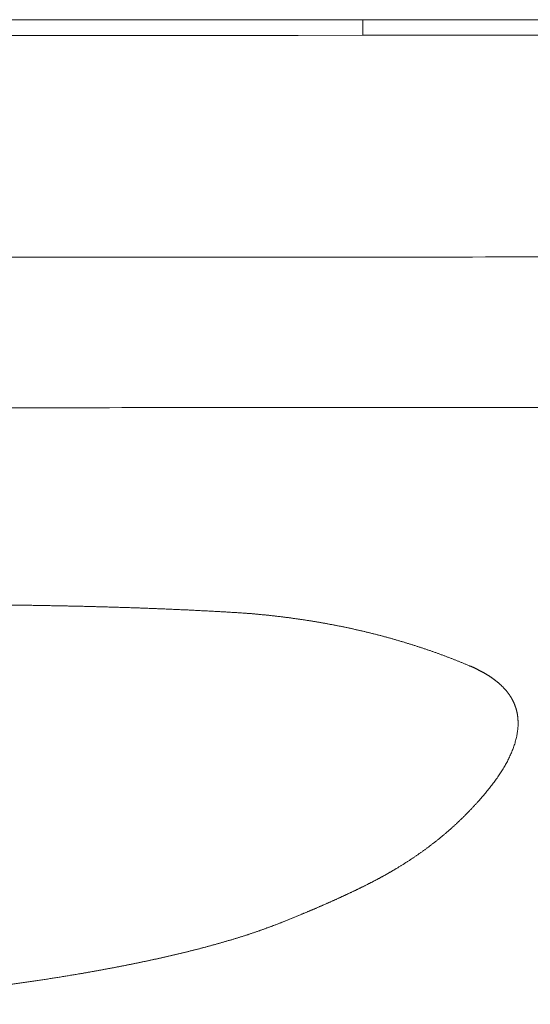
# Model space of a CAD drawing. Header units: millimetres. Extents: x 0 to 594, y 0 to 420.
# Tile 999 of 1056: x 298.88 to 300.05, y 268.2 to 270.46. Entities that reach past the tile are written whole.
import ezdxf

# ---------------------------------------------------------------- set-up
doc = ezdxf.new("R2010")
doc.units = ezdxf.units.MM
doc.layers.add('1', color=7, linetype='Continuous', true_color=0xffffff)

msp = doc.modelspace()

# ---------------------------------------------------------------- linework, layer by layer
at = {"layer": '1', "color": 155, "linetype": 'Continuous', "lineweight": 18}
msp.add_open_spline([(261.8274, 270.4444), (264.9804, 270.4457), (270.498, 270.4481), (279.9567, 270.452), (289.4154, 270.4558), (296.5095, 270.4587), (299.6624, 270.46)], degree=3, knots=[0, 0, 0, 0, 0.25, 0.4375, 0.75, 1, 1, 1, 1], dxfattribs=at)
for points in [[(299.6624, 270.46), (299.7997, 270.4601), (299.937, 270.4602), (300.0744, 270.4602)], [(261.8275, 270.4086), (274.4391, 270.414), (287.0508, 270.4191), (299.6624, 270.4244)], [(299.6624, 270.4244), (299.7998, 270.4245), (299.9371, 270.4245), (300.0744, 270.4246)]]:
    msp.add_open_spline(points, degree=3, dxfattribs=at)
at = {"layer": '1', "color": 155, "linetype": 'Continuous', "lineweight": 13}
msp.add_open_spline([(299.6624, 270.46), (299.6624, 270.4244)], degree=1, dxfattribs=at)
for points, knots in [([(297.8648, 269.9155), (298.0255, 269.9156), (298.3469, 269.9157), (298.829, 269.916), (299.3111, 269.9162), (299.7933, 269.9164), (300.2754, 269.9167), (300.5968, 269.9168), (300.7575, 269.9169)], [0, 0, 0, 0, 0.166666, 0.333332, 0.499999, 0.666666, 0.833333, 1, 1, 1, 1]), ([(300.475, 269.5719), (300.1719, 269.5718), (299.5656, 269.5715), (298.6562, 269.5711), (298.05, 269.5708), (297.7469, 269.5707)], [0, 0, 0, 0, 0.333334, 0.666668, 1, 1, 1, 1]), ([(298.6584, 269.1201), (298.6622, 269.1201), (298.6696, 269.1201), (298.6808, 269.1201), (298.692, 269.1201), (298.7032, 269.1201), (298.7144, 269.1201), (298.7256, 269.12), (298.7368, 269.12), (298.748, 269.1199), (298.7592, 269.1199), (298.7704, 269.1198), (298.7815, 269.1197), (298.7927, 269.1197), (298.8039, 269.1196), (298.8151, 269.1195), (298.8263, 269.1194), (298.8375, 269.1193), (298.8487, 269.1191), (298.8599, 269.119), (298.8711, 269.1189), (298.8823, 269.1187), (298.8935, 269.1186), (298.9046, 269.1184), (298.9158, 269.1182), (298.927, 269.118), (298.9382, 269.1178), (298.9494, 269.1176), (298.9606, 269.1174), (298.9718, 269.1172), (298.983, 269.117), (298.9941, 269.1167), (299.0053, 269.1165), (299.0165, 269.1162), (299.0277, 269.116), (299.0389, 269.1157), (299.0501, 269.1154), (299.0612, 269.1151), (299.0724, 269.1148), (299.0836, 269.1145), (299.0948, 269.1141), (299.106, 269.1138), (299.1171, 269.1134), (299.1283, 269.1131), (299.1395, 269.1127), (299.1507, 269.1123), (299.1618, 269.1119), (299.173, 269.1115), (299.1842, 269.1111), (299.1953, 269.1106), (299.2065, 269.1102), (299.2177, 269.1097), (299.2288, 269.1092), (299.24, 269.1087), (299.2511, 269.1082), (299.2623, 269.1077), (299.2734, 269.1072), (299.2846, 269.1066), (299.2957, 269.106), (299.3069, 269.1055), (299.318, 269.1049), (299.3292, 269.1043), (299.3403, 269.1036), (299.3514, 269.103), (299.3626, 269.1023), (299.3737, 269.1016), (299.3848, 269.1009), (299.3922, 269.1005), (299.3959, 269.1002)], [0, 0, 0, 0, 0.015151, 0.030302, 0.045454, 0.060605, 0.075756, 0.090908, 0.106059, 0.12121, 0.136362, 0.151513, 0.166665, 0.181816, 0.196967, 0.212119, 0.22727, 0.242421, 0.257573, 0.272724, 0.287875, 0.303027, 0.318178, 0.333329, 0.348481, 0.363632, 0.378784, 0.393935, 0.409087, 0.424238, 0.43939, 0.454542, 0.469694, 0.484846, 0.499999, 0.515151, 0.530304, 0.545456, 0.560609, 0.575762, 0.590915, 0.606068, 0.62122, 0.636373, 0.651525, 0.666678, 0.68183, 0.696982, 0.712134, 0.727286, 0.742437, 0.757588, 0.77274, 0.787891, 0.803041, 0.818192, 0.833343, 0.848493, 0.863644, 0.878794, 0.893944, 0.909095, 0.924245, 0.939396, 0.954546, 0.969697, 0.984848, 1, 1, 1, 1]), ([(299.3959, 269.1002), (299.3972, 269.1001), (299.3997, 269.0999), (299.4035, 269.0996), (299.4073, 269.0993), (299.4111, 269.099), (299.4149, 269.0986), (299.4187, 269.0983), (299.4225, 269.0979), (299.4263, 269.0976), (299.4301, 269.0972), (299.4338, 269.0968), (299.4376, 269.0965), (299.4414, 269.0961), (299.4452, 269.0957), (299.4489, 269.0953), (299.4527, 269.0949), (299.4565, 269.0944), (299.4602, 269.094), (299.464, 269.0936), (299.4678, 269.0931), (299.4715, 269.0927), (299.4753, 269.0922), (299.479, 269.0918), (299.4828, 269.0913), (299.4865, 269.0908), (299.4902, 269.0904), (299.494, 269.0899), (299.4977, 269.0894), (299.5014, 269.0889), (299.5052, 269.0883), (299.5089, 269.0878), (299.5126, 269.0873), (299.5163, 269.0868), (299.5201, 269.0862), (299.5238, 269.0857), (299.5275, 269.0851), (299.5312, 269.0845), (299.5349, 269.084), (299.5386, 269.0834), (299.5423, 269.0828), (299.546, 269.0822), (299.5497, 269.0816), (299.5533, 269.081), (299.557, 269.0804), (299.5607, 269.0798), (299.5644, 269.0791), (299.568, 269.0785), (299.5717, 269.0778), (299.5753, 269.0772), (299.579, 269.0765), (299.5826, 269.0759), (299.5863, 269.0752), (299.5899, 269.0745), (299.5936, 269.0738), (299.5972, 269.0731), (299.6008, 269.0724), (299.6044, 269.0717), (299.6081, 269.071), (299.6117, 269.0703), (299.6153, 269.0695), (299.6189, 269.0688), (299.6225, 269.068), (299.6261, 269.0673), (299.6297, 269.0665), (299.6333, 269.0658), (299.6368, 269.065), (299.6404, 269.0642), (299.644, 269.0634), (299.6475, 269.0626), (299.6511, 269.0618), (299.6547, 269.061), (299.6582, 269.0602), (299.6617, 269.0593), (299.6653, 269.0585), (299.6688, 269.0577), (299.6723, 269.0568), (299.6759, 269.056), (299.6794, 269.0551), (299.6829, 269.0542), (299.6864, 269.0534), (299.6899, 269.0525), (299.6934, 269.0516), (299.6968, 269.0507), (299.7003, 269.0498), (299.7038, 269.0489), (299.7073, 269.048), (299.7107, 269.047), (299.7142, 269.0461), (299.7176, 269.0452), (299.7211, 269.0442), (299.7245, 269.0433), (299.7279, 269.0423), (299.7314, 269.0413), (299.7348, 269.0404), (299.7382, 269.0394), (299.7416, 269.0384), (299.745, 269.0374), (299.7484, 269.0364), (299.7518, 269.0354), (299.7552, 269.0344), (299.7586, 269.0334), (299.7619, 269.0323), (299.7653, 269.0313), (299.7686, 269.0303), (299.772, 269.0292), (299.7753, 269.0282), (299.7787, 269.0271), (299.782, 269.0261), (299.7853, 269.025), (299.7886, 269.0239), (299.792, 269.0228), (299.7953, 269.0217), (299.7986, 269.0207), (299.8018, 269.0196), (299.8051, 269.0185), (299.8084, 269.0173), (299.8117, 269.0162), (299.8149, 269.0151), (299.8182, 269.014), (299.8214, 269.0128), (299.8247, 269.0117), (299.8279, 269.0105), (299.8312, 269.0094), (299.8344, 269.0082), (299.8376, 269.0071), (299.8408, 269.0059), (299.844, 269.0047), (299.8472, 269.0035), (299.8504, 269.0024), (299.8536, 269.0012), (299.8567, 269), (299.8599, 268.9988), (299.8631, 268.9976), (299.8662, 268.9963), (299.8693, 268.9951), (299.8725, 268.9939), (299.8756, 268.9927), (299.8787, 268.9914), (299.8818, 268.9902), (299.8849, 268.9889), (299.888, 268.9877), (299.8911, 268.9864), (299.8942, 268.9852), (299.8973, 268.9839), (299.9004, 268.9826), (299.9034, 268.9814), (299.9055, 268.9805), (299.9065, 268.9801)], [0, 0, 0, 0, 0.006849, 0.013698, 0.020547, 0.027397, 0.034246, 0.041096, 0.047946, 0.054796, 0.061646, 0.068496, 0.075347, 0.082197, 0.089047, 0.095898, 0.102749, 0.109599, 0.11645, 0.123301, 0.130151, 0.137002, 0.143853, 0.150704, 0.157554, 0.164405, 0.171256, 0.178107, 0.184957, 0.191808, 0.198659, 0.205509, 0.21236, 0.21921, 0.226061, 0.232911, 0.239761, 0.246611, 0.253461, 0.260312, 0.267161, 0.274011, 0.280861, 0.287711, 0.29456, 0.30141, 0.308259, 0.315108, 0.321958, 0.328807, 0.335656, 0.342504, 0.349353, 0.356202, 0.36305, 0.369898, 0.376747, 0.383595, 0.390443, 0.397291, 0.404138, 0.410986, 0.417834, 0.424681, 0.431529, 0.438376, 0.445223, 0.45207, 0.458917, 0.465764, 0.472611, 0.479458, 0.486304, 0.493151, 0.499998, 0.506844, 0.513691, 0.520537, 0.527384, 0.53423, 0.541077, 0.547923, 0.55477, 0.561616, 0.568463, 0.57531, 0.582157, 0.589004, 0.595851, 0.602698, 0.609545, 0.616392, 0.62324, 0.630087, 0.636935, 0.643783, 0.650631, 0.657479, 0.664327, 0.671176, 0.678024, 0.684873, 0.691722, 0.698571, 0.70542, 0.712269, 0.719119, 0.725968, 0.732818, 0.739668, 0.746518, 0.753368, 0.760218, 0.767069, 0.773919, 0.78077, 0.787621, 0.794471, 0.801322, 0.808173, 0.815025, 0.821876, 0.828727, 0.835578, 0.84243, 0.849281, 0.856133, 0.862984, 0.869836, 0.876687, 0.883539, 0.89039, 0.897241, 0.904093, 0.910944, 0.917795, 0.924647, 0.931498, 0.938349, 0.9452, 0.95205, 0.958901, 0.965751, 0.972601, 0.979451, 0.986301, 0.993151, 1, 1, 1, 1]), ([(299.9065, 268.9801), (299.907, 268.9798), (299.908, 268.9794), (299.9096, 268.9787), (299.9112, 268.978), (299.9127, 268.9774), (299.9143, 268.9767), (299.9158, 268.976), (299.9173, 268.9753), (299.9189, 268.9745), (299.9204, 268.9738), (299.9219, 268.9731), (299.9234, 268.9724), (299.9249, 268.9716), (299.9264, 268.9709), (299.9279, 268.9701), (299.9294, 268.9694), (299.9309, 268.9686), (299.9323, 268.9678), (299.9338, 268.9671), (299.9352, 268.9663), (299.9367, 268.9655), (299.9381, 268.9647), (299.9395, 268.9639), (299.9409, 268.9631), (299.9423, 268.9623), (299.9437, 268.9615), (299.9451, 268.9607), (299.9465, 268.9598), (299.9478, 268.959), (299.9492, 268.9582), (299.9505, 268.9573), (299.9518, 268.9565), (299.9532, 268.9556), (299.9545, 268.9548), (299.9558, 268.9539), (299.957, 268.953), (299.9583, 268.9521), (299.9596, 268.9513), (299.9608, 268.9504), (299.962, 268.9495), (299.9633, 268.9486), (299.9645, 268.9477), (299.9656, 268.9468), (299.9668, 268.9459), (299.968, 268.945), (299.9691, 268.9441), (299.9703, 268.9432), (299.9714, 268.9422), (299.9725, 268.9413), (299.9736, 268.9404), (299.9747, 268.9394), (299.9757, 268.9385), (299.9768, 268.9376), (299.9778, 268.9366), (299.9789, 268.9357), (299.9799, 268.9347), (299.9809, 268.9337), (299.9818, 268.9328), (299.9828, 268.9318), (299.9838, 268.9308), (299.9847, 268.9299), (299.9856, 268.9289), (299.9865, 268.9279), (299.9874, 268.9269), (299.9883, 268.9259), (299.9892, 268.925), (299.99, 268.924), (299.9909, 268.923), (299.9917, 268.922), (299.9925, 268.921), (299.9933, 268.92), (299.9941, 268.919), (299.9949, 268.9179), (299.9957, 268.9169), (299.9964, 268.9159), (299.9971, 268.9149), (299.9979, 268.9139), (299.9986, 268.9129), (299.9993, 268.9118), (299.9999, 268.9108), (300.0006, 268.9098), (300.0013, 268.9087), (300.0019, 268.9077), (300.0025, 268.9067), (300.0031, 268.9056), (300.0037, 268.9046), (300.0043, 268.9036), (300.0049, 268.9025), (300.0054, 268.9015), (300.006, 268.9004), (300.0065, 268.8994), (300.007, 268.8983), (300.0075, 268.8973), (300.008, 268.8962), (300.0085, 268.8952), (300.009, 268.8941), (300.0094, 268.893), (300.0099, 268.892), (300.0103, 268.8909), (300.0107, 268.8899), (300.0111, 268.8888), (300.0115, 268.8877), (300.0119, 268.8867), (300.0123, 268.8856), (300.0126, 268.8845), (300.013, 268.8835), (300.0133, 268.8824), (300.0136, 268.8813), (300.0139, 268.8802), (300.0142, 268.8792), (300.0145, 268.8781), (300.0148, 268.877), (300.0151, 268.8759), (300.0153, 268.8749), (300.0155, 268.8738), (300.0158, 268.8727), (300.016, 268.8716), (300.0162, 268.8706), (300.0164, 268.8695), (300.0166, 268.8684), (300.0168, 268.8673), (300.0169, 268.8662), (300.0171, 268.8652), (300.0172, 268.8641), (300.0174, 268.863), (300.0175, 268.8619), (300.0176, 268.8608), (300.0177, 268.8598), (300.0178, 268.8587), (300.0179, 268.8576), (300.018, 268.8565), (300.018, 268.8554), (300.0182, 268.853), (300.0183, 268.8492), (300.0182, 268.844), (300.0179, 268.8388), (300.0175, 268.8337), (300.0169, 268.8285), (300.016, 268.8234), (300.0151, 268.8183), (300.0139, 268.8132), (300.0126, 268.8081), (300.0112, 268.8031), (300.0096, 268.798), (300.0079, 268.793), (300.006, 268.788), (300.004, 268.7831), (300.0019, 268.7781), (299.9997, 268.7732), (299.9973, 268.7683), (299.9949, 268.7634), (299.9923, 268.7585), (299.9896, 268.7537), (299.9869, 268.7489), (299.984, 268.7441), (299.981, 268.7393), (299.978, 268.7345), (299.9748, 268.7298), (299.9716, 268.7251), (299.9683, 268.7204), (299.9649, 268.7157), (299.9615, 268.711), (299.9579, 268.7063), (299.9544, 268.7017), (299.9507, 268.6971), (299.947, 268.6925), (299.9432, 268.6879), (299.9394, 268.6834), (299.9355, 268.6788), (299.9316, 268.6743), (299.9276, 268.6698), (299.9235, 268.6654), (299.9195, 268.6609), (299.9153, 268.6565), (299.9112, 268.652), (299.9069, 268.6476), (299.9027, 268.6433), (299.8984, 268.6389), (299.8955, 268.636), (299.8941, 268.6346)], [0, 0, 0, 0, 0.002785, 0.005576, 0.008372, 0.011173, 0.013979, 0.01679, 0.019606, 0.022426, 0.02525, 0.028078, 0.03091, 0.033746, 0.036585, 0.039427, 0.042272, 0.04512, 0.04797, 0.050823, 0.053678, 0.056535, 0.059394, 0.062255, 0.065117, 0.067981, 0.070846, 0.073711, 0.076578, 0.079445, 0.082313, 0.085181, 0.088049, 0.090917, 0.093785, 0.096653, 0.09952, 0.102386, 0.105252, 0.108117, 0.110981, 0.113844, 0.116706, 0.119566, 0.122425, 0.125282, 0.128138, 0.130992, 0.133844, 0.136695, 0.139544, 0.142392, 0.145239, 0.148085, 0.150929, 0.153772, 0.156614, 0.159456, 0.162296, 0.165135, 0.167974, 0.170812, 0.173649, 0.176485, 0.17932, 0.182155, 0.18499, 0.187824, 0.190657, 0.19349, 0.196322, 0.199154, 0.201986, 0.204817, 0.207648, 0.210479, 0.213309, 0.216139, 0.218968, 0.221798, 0.224627, 0.227456, 0.230285, 0.233113, 0.235942, 0.23877, 0.241598, 0.244425, 0.247253, 0.25008, 0.252907, 0.255734, 0.258561, 0.261388, 0.264215, 0.267043, 0.26987, 0.272697, 0.275525, 0.278353, 0.281182, 0.28401, 0.286839, 0.289669, 0.292499, 0.29533, 0.298161, 0.300992, 0.303824, 0.306657, 0.30949, 0.312324, 0.315158, 0.317993, 0.320829, 0.323665, 0.326501, 0.329339, 0.332176, 0.335015, 0.337854, 0.340693, 0.343533, 0.346374, 0.349215, 0.352056, 0.354898, 0.35774, 0.360583, 0.363426, 0.366269, 0.369113, 0.371957, 0.374801, 0.388404, 0.402012, 0.415625, 0.429241, 0.44286, 0.45648, 0.470099, 0.483713, 0.497319, 0.510915, 0.5245, 0.538077, 0.551649, 0.565218, 0.578784, 0.59235, 0.605918, 0.619487, 0.633059, 0.646635, 0.660215, 0.673799, 0.687389, 0.700983, 0.714581, 0.728184, 0.74179, 0.755399, 0.769012, 0.782625, 0.796241, 0.809856, 0.823472, 0.837086, 0.850698, 0.864308, 0.877913, 0.891514, 0.905108, 0.918695, 0.932274, 0.945844, 0.959402, 0.972949, 0.986482, 1, 1, 1, 1]), ([(299.8941, 268.6346), (299.8934, 268.6339), (299.8921, 268.6326), (299.8901, 268.6307), (299.8881, 268.6287), (299.8862, 268.6268), (299.8841, 268.6249), (299.8821, 268.623), (299.8801, 268.621), (299.8781, 268.6191), (299.876, 268.6172), (299.8739, 268.6153), (299.8719, 268.6134), (299.8698, 268.6115), (299.8677, 268.6096), (299.8656, 268.6077), (299.8635, 268.6058), (299.8613, 268.6039), (299.8592, 268.6021), (299.857, 268.6002), (299.8549, 268.5983), (299.8527, 268.5964), (299.8505, 268.5946), (299.8483, 268.5927), (299.8461, 268.5909), (299.8438, 268.589), (299.8416, 268.5872), (299.8394, 268.5853), (299.8371, 268.5835), (299.8348, 268.5817), (299.8325, 268.5798), (299.8303, 268.578), (299.8279, 268.5762), (299.8256, 268.5744), (299.8233, 268.5726), (299.821, 268.5708), (299.8186, 268.569), (299.8162, 268.5672), (299.8139, 268.5654), (299.8115, 268.5636), (299.8091, 268.5618), (299.8067, 268.5601), (299.8043, 268.5583), (299.8018, 268.5565), (299.7994, 268.5548), (299.7969, 268.553), (299.7945, 268.5513), (299.792, 268.5495), (299.7895, 268.5478), (299.787, 268.5461), (299.7845, 268.5443), (299.7819, 268.5426), (299.7794, 268.5409), (299.7769, 268.5392), (299.7743, 268.5375), (299.7717, 268.5357), (299.7691, 268.534), (299.7666, 268.5324), (299.7639, 268.5307), (299.7613, 268.529), (299.7587, 268.5273), (299.7561, 268.5256), (299.7534, 268.524), (299.7507, 268.5223), (299.7481, 268.5206), (299.7454, 268.519), (299.7427, 268.5173), (299.7409, 268.5162), (299.74, 268.5157)], [0, 0, 0, 0, 0.015152, 0.030304, 0.045456, 0.060609, 0.075762, 0.090915, 0.106068, 0.121222, 0.136375, 0.151529, 0.166682, 0.181836, 0.19699, 0.212144, 0.227297, 0.242451, 0.257605, 0.272758, 0.287912, 0.303066, 0.318219, 0.333372, 0.348525, 0.363678, 0.378831, 0.393984, 0.409137, 0.424289, 0.439442, 0.454594, 0.469746, 0.484897, 0.500049, 0.5152, 0.530352, 0.545503, 0.560653, 0.575804, 0.590955, 0.606105, 0.621255, 0.636405, 0.651555, 0.666705, 0.681855, 0.697004, 0.712154, 0.727303, 0.742453, 0.757602, 0.772751, 0.7879, 0.803049, 0.818199, 0.833348, 0.848497, 0.863647, 0.878796, 0.893946, 0.909096, 0.924246, 0.939396, 0.954547, 0.969697, 0.984849, 1, 1, 1, 1]), ([(299.74, 268.5157), (299.7393, 268.5153), (299.7378, 268.5144), (299.7356, 268.5131), (299.7335, 268.5118), (299.7313, 268.5105), (299.7291, 268.5092), (299.7269, 268.5079), (299.7247, 268.5067), (299.7225, 268.5054), (299.7202, 268.5041), (299.718, 268.5029), (299.7158, 268.5016), (299.7135, 268.5003), (299.7112, 268.4991), (299.709, 268.4978), (299.7067, 268.4966), (299.7044, 268.4954), (299.7021, 268.4941), (299.6999, 268.4929), (299.6976, 268.4916), (299.6952, 268.4904), (299.6929, 268.4892), (299.6906, 268.488), (299.6883, 268.4868), (299.686, 268.4855), (299.6836, 268.4843), (299.6813, 268.4831), (299.6789, 268.4819), (299.6766, 268.4807), (299.6742, 268.4795), (299.6718, 268.4783), (299.6695, 268.4771), (299.6671, 268.4759), (299.6647, 268.4747), (299.6623, 268.4735), (299.6599, 268.4724), (299.6575, 268.4712), (299.6551, 268.47), (299.6527, 268.4688), (299.6503, 268.4677), (299.6479, 268.4665), (299.6455, 268.4653), (299.643, 268.4641), (299.6406, 268.463), (299.6382, 268.4618), (299.6357, 268.4607), (299.6333, 268.4595), (299.6308, 268.4584), (299.6284, 268.4572), (299.6259, 268.4561), (299.6235, 268.4549), (299.621, 268.4538), (299.6185, 268.4526), (299.6161, 268.4515), (299.6136, 268.4504), (299.6111, 268.4492), (299.6086, 268.4481), (299.6062, 268.4469), (299.6037, 268.4458), (299.6012, 268.4447), (299.5987, 268.4436), (299.5962, 268.4424), (299.5937, 268.4413), (299.5912, 268.4402), (299.5887, 268.4391), (299.5862, 268.438), (299.5837, 268.4369), (299.5812, 268.4357), (299.5787, 268.4346), (299.5761, 268.4335), (299.5736, 268.4324), (299.5711, 268.4313), (299.5686, 268.4302), (299.566, 268.4291), (299.5635, 268.428), (299.561, 268.4269), (299.5584, 268.4258), (299.5559, 268.4247), (299.5534, 268.4236), (299.5508, 268.4225), (299.5483, 268.4214), (299.5457, 268.4204), (299.5432, 268.4193), (299.5406, 268.4182), (299.5381, 268.4171), (299.5355, 268.416), (299.5329, 268.415), (299.5304, 268.4139), (299.5278, 268.4128), (299.5253, 268.4117), (299.5227, 268.4107), (299.5201, 268.4096), (299.5175, 268.4085), (299.515, 268.4074), (299.5124, 268.4064), (299.5098, 268.4053), (299.5072, 268.4043), (299.5046, 268.4032), (299.502, 268.4021), (299.4994, 268.4011), (299.4969, 268.4), (299.4943, 268.399), (299.4917, 268.3979), (299.4891, 268.3969), (299.4865, 268.3958), (299.4839, 268.3948), (299.4813, 268.3937), (299.4795, 268.393), (299.4787, 268.3927)], [0, 0, 0, 0, 0.009346, 0.018692, 0.028036, 0.037381, 0.046725, 0.056068, 0.065411, 0.074754, 0.084096, 0.093439, 0.102781, 0.112123, 0.121466, 0.130808, 0.14015, 0.149493, 0.158835, 0.168178, 0.177521, 0.186864, 0.196207, 0.205551, 0.214895, 0.224239, 0.233584, 0.242928, 0.252274, 0.261619, 0.270965, 0.280311, 0.289658, 0.299005, 0.308352, 0.317699, 0.327047, 0.336395, 0.345744, 0.355093, 0.364442, 0.373791, 0.38314, 0.39249, 0.401839, 0.411189, 0.420539, 0.429889, 0.439239, 0.448589, 0.457939, 0.467289, 0.476638, 0.485988, 0.495337, 0.504686, 0.514035, 0.523384, 0.532732, 0.54208, 0.551428, 0.560776, 0.570123, 0.579471, 0.588818, 0.598164, 0.607511, 0.616858, 0.626204, 0.63555, 0.644897, 0.654243, 0.663589, 0.672934, 0.68228, 0.691626, 0.700971, 0.710317, 0.719662, 0.729007, 0.738352, 0.747698, 0.757043, 0.766388, 0.775733, 0.785077, 0.794422, 0.803767, 0.813112, 0.822457, 0.831801, 0.841146, 0.850491, 0.859835, 0.86918, 0.878524, 0.887869, 0.897213, 0.906558, 0.915902, 0.925246, 0.934591, 0.943935, 0.953279, 0.962623, 0.971968, 0.981312, 0.990656, 1, 1, 1, 1]), ([(299.4787, 268.3927), (299.4777, 268.3923), (299.4759, 268.3916), (299.4731, 268.3904), (299.4702, 268.3893), (299.4674, 268.3882), (299.4646, 268.3871), (299.4617, 268.386), (299.4589, 268.385), (299.456, 268.3839), (299.4532, 268.3828), (299.4503, 268.3817), (299.4474, 268.3807), (299.4445, 268.3796), (299.4416, 268.3786), (299.4387, 268.3775), (299.4358, 268.3765), (299.4329, 268.3754), (299.43, 268.3744), (299.427, 268.3734), (299.4241, 268.3723), (299.4211, 268.3713), (299.4182, 268.3703), (299.4152, 268.3693), (299.4122, 268.3683), (299.4093, 268.3673), (299.4063, 268.3663), (299.4033, 268.3653), (299.4003, 268.3643), (299.3973, 268.3633), (299.3943, 268.3624), (299.3912, 268.3614), (299.3882, 268.3604), (299.3852, 268.3595), (299.3821, 268.3585), (299.3791, 268.3575), (299.376, 268.3566), (299.373, 268.3556), (299.3699, 268.3547), (299.3668, 268.3538), (299.3638, 268.3528), (299.3607, 268.3519), (299.3576, 268.351), (299.3545, 268.3501), (299.3514, 268.3492), (299.3483, 268.3483), (299.3452, 268.3473), (299.3421, 268.3464), (299.339, 268.3455), (299.3358, 268.3447), (299.3327, 268.3438), (299.3296, 268.3429), (299.3264, 268.342), (299.3233, 268.3411), (299.3201, 268.3403), (299.317, 268.3394), (299.3138, 268.3385), (299.3106, 268.3377), (299.3074, 268.3368), (299.3043, 268.336), (299.3011, 268.3351), (299.2979, 268.3343), (299.2947, 268.3334), (299.2915, 268.3326), (299.2883, 268.3317), (299.2851, 268.3309), (299.2819, 268.3301), (299.2787, 268.3293), (299.2755, 268.3285), (299.2722, 268.3276), (299.269, 268.3268), (299.2658, 268.326), (299.2626, 268.3252), (299.2593, 268.3244), (299.2561, 268.3236), (299.2528, 268.3228), (299.2496, 268.322), (299.2463, 268.3212), (299.2431, 268.3205), (299.2398, 268.3197), (299.2366, 268.3189), (299.2333, 268.3181), (299.23, 268.3174), (299.2268, 268.3166), (299.2235, 268.3158), (299.2202, 268.3151), (299.2169, 268.3143), (299.2136, 268.3136), (299.2104, 268.3128), (299.2071, 268.3121), (299.2038, 268.3113), (299.2005, 268.3106), (299.1972, 268.3099), (299.1939, 268.3091), (299.1906, 268.3084), (299.1873, 268.3077), (299.1839, 268.3069), (299.1806, 268.3062), (299.1773, 268.3055), (299.174, 268.3048), (299.1707, 268.3041), (299.1673, 268.3034), (299.164, 268.3027), (299.1607, 268.302), (299.1573, 268.3013), (299.154, 268.3006), (299.1506, 268.2999), (299.1473, 268.2992), (299.1439, 268.2985), (299.1406, 268.2978), (299.1372, 268.2971), (299.1339, 268.2964), (299.1305, 268.2958), (299.1272, 268.2951), (299.1238, 268.2944), (299.1204, 268.2938), (299.1171, 268.2931), (299.1137, 268.2924), (299.1103, 268.2918), (299.1069, 268.2911), (299.1036, 268.2905), (299.1002, 268.2898), (299.0968, 268.2892), (299.0934, 268.2885), (299.09, 268.2879), (299.0866, 268.2872), (299.0832, 268.2866), (299.0798, 268.286), (299.0764, 268.2853), (299.073, 268.2847), (299.0696, 268.2841), (299.0662, 268.2834), (299.0628, 268.2828), (299.0594, 268.2822), (299.056, 268.2816), (299.0526, 268.281), (299.0492, 268.2803), (299.0458, 268.2797), (299.0423, 268.2791), (299.0389, 268.2785), (299.0355, 268.2779), (299.0321, 268.2773), (299.0286, 268.2767), (299.0252, 268.2761), (299.0218, 268.2755), (299.0184, 268.2749), (299.0149, 268.2744), (299.0126, 268.274), (299.0115, 268.2738)], [0, 0, 0, 0, 0.00685, 0.013699, 0.020547, 0.027395, 0.034242, 0.041089, 0.047936, 0.054782, 0.061628, 0.068473, 0.075318, 0.082163, 0.089008, 0.095853, 0.102698, 0.109542, 0.116387, 0.123231, 0.130076, 0.13692, 0.143765, 0.15061, 0.157455, 0.1643, 0.171146, 0.177991, 0.184837, 0.191683, 0.198529, 0.205376, 0.212222, 0.21907, 0.225917, 0.232765, 0.239613, 0.246461, 0.25331, 0.260158, 0.267008, 0.273857, 0.280707, 0.287557, 0.294408, 0.301259, 0.30811, 0.314962, 0.321813, 0.328665, 0.335518, 0.34237, 0.349223, 0.356076, 0.362929, 0.369783, 0.376637, 0.38349, 0.390344, 0.397198, 0.404053, 0.410907, 0.417761, 0.424616, 0.43147, 0.438324, 0.445179, 0.452033, 0.458887, 0.465741, 0.472594, 0.479448, 0.486301, 0.493154, 0.500007, 0.506859, 0.513711, 0.520563, 0.527415, 0.534266, 0.541117, 0.547967, 0.554818, 0.561668, 0.568518, 0.575368, 0.582217, 0.589067, 0.595916, 0.602765, 0.609615, 0.616464, 0.623312, 0.630161, 0.63701, 0.643859, 0.650707, 0.657556, 0.664404, 0.671253, 0.678101, 0.68495, 0.691798, 0.698647, 0.705495, 0.712343, 0.719192, 0.72604, 0.732889, 0.739737, 0.746586, 0.753434, 0.760283, 0.767132, 0.77398, 0.780829, 0.787678, 0.794527, 0.801376, 0.808225, 0.815073, 0.821922, 0.828771, 0.835621, 0.84247, 0.849319, 0.856168, 0.863017, 0.869866, 0.876716, 0.883565, 0.890414, 0.897263, 0.904113, 0.910962, 0.917811, 0.924661, 0.93151, 0.938359, 0.945208, 0.952058, 0.958907, 0.965756, 0.972605, 0.979454, 0.986303, 0.993151, 1, 1, 1, 1]), ([(299.0115, 268.2738), (299.0097, 268.2735), (299.0063, 268.2729), (299.001, 268.272), (298.9958, 268.2711), (298.9905, 268.2702), (298.9853, 268.2694), (298.98, 268.2685), (298.9747, 268.2677), (298.9695, 268.2668), (298.9642, 268.266), (298.9589, 268.2651), (298.9536, 268.2643), (298.9484, 268.2635), (298.9431, 268.2626), (298.9378, 268.2618), (298.9325, 268.261), (298.9272, 268.2602), (298.9219, 268.2594), (298.9166, 268.2586), (298.9113, 268.2578), (298.906, 268.2571), (298.9006, 268.2563), (298.8953, 268.2555), (298.89, 268.2547), (298.8847, 268.254), (298.8793, 268.2532), (298.874, 268.2525), (298.8687, 268.2517), (298.8633, 268.251), (298.858, 268.2503), (298.8526, 268.2495), (298.8473, 268.2488), (298.8419, 268.2481), (298.8365, 268.2474), (298.8312, 268.2467), (298.8258, 268.246), (298.8204, 268.2453), (298.8151, 268.2446), (298.8097, 268.2439), (298.8043, 268.2432), (298.7989, 268.2425), (298.7935, 268.2419), (298.7881, 268.2412), (298.7827, 268.2405), (298.7773, 268.2399), (298.7719, 268.2392), (298.7665, 268.2386), (298.7611, 268.238), (298.7557, 268.2373), (298.7503, 268.2367), (298.7449, 268.2361), (298.7395, 268.2354), (298.7341, 268.2348), (298.7286, 268.2342), (298.7232, 268.2336), (298.7178, 268.233), (298.7123, 268.2324), (298.7069, 268.2318), (298.7015, 268.2312), (298.696, 268.2307), (298.6906, 268.2301), (298.6851, 268.2295), (298.6797, 268.229), (298.6742, 268.2284), (298.6688, 268.2278), (298.6633, 268.2273), (298.6579, 268.2267), (298.6524, 268.2262), (298.6469, 268.2257), (298.6415, 268.2251), (298.636, 268.2246), (298.6305, 268.2241), (298.625, 268.2236), (298.6196, 268.223), (298.6141, 268.2225), (298.6086, 268.222), (298.6031, 268.2215), (298.5976, 268.221), (298.5922, 268.2205), (298.5867, 268.2201), (298.5812, 268.2196), (298.5757, 268.2191), (298.5702, 268.2186), (298.5647, 268.2182), (298.5592, 268.2177), (298.5537, 268.2172), (298.5482, 268.2168), (298.5427, 268.2163), (298.5372, 268.2159), (298.5317, 268.2155), (298.5262, 268.215), (298.5206, 268.2146), (298.5151, 268.2142), (298.5096, 268.2137), (298.5041, 268.2133), (298.4986, 268.2129), (298.493, 268.2125), (298.4875, 268.2121), (298.482, 268.2117), (298.4765, 268.2113), (298.4709, 268.2109), (298.4654, 268.2105), (298.4599, 268.2101), (298.4544, 268.2097), (298.4488, 268.2094), (298.4433, 268.209), (298.4378, 268.2086), (298.4322, 268.2083), (298.4267, 268.2079), (298.4211, 268.2076), (298.4156, 268.2072), (298.4101, 268.2069), (298.4045, 268.2065), (298.399, 268.2062), (298.3934, 268.2059), (298.3879, 268.2055), (298.3823, 268.2052), (298.3768, 268.2049), (298.3712, 268.2046), (298.3675, 268.2044), (298.3657, 268.2043)], [0, 0, 0, 0, 0.008403, 0.016806, 0.025209, 0.033611, 0.042013, 0.050415, 0.058816, 0.067218, 0.075619, 0.08402, 0.092421, 0.100821, 0.109222, 0.117622, 0.126022, 0.134422, 0.142822, 0.151222, 0.159622, 0.168022, 0.176422, 0.184821, 0.193221, 0.201621, 0.21002, 0.21842, 0.22682, 0.235219, 0.243619, 0.252019, 0.260419, 0.268819, 0.277219, 0.285619, 0.294019, 0.302419, 0.310819, 0.31922, 0.32762, 0.336021, 0.344422, 0.352822, 0.361223, 0.369624, 0.378026, 0.386427, 0.394828, 0.40323, 0.411632, 0.420034, 0.428436, 0.436838, 0.445241, 0.453643, 0.462046, 0.470449, 0.478852, 0.487255, 0.495658, 0.504062, 0.512465, 0.520869, 0.529273, 0.537677, 0.546081, 0.554486, 0.56289, 0.571295, 0.5797, 0.588105, 0.59651, 0.604915, 0.613321, 0.621726, 0.630132, 0.638538, 0.646944, 0.65535, 0.663756, 0.672162, 0.680568, 0.688975, 0.697381, 0.705788, 0.714194, 0.722601, 0.731008, 0.739414, 0.747821, 0.756228, 0.764635, 0.773042, 0.781449, 0.789856, 0.798263, 0.80667, 0.815076, 0.823483, 0.83189, 0.840297, 0.848704, 0.85711, 0.865517, 0.873923, 0.882329, 0.890736, 0.899142, 0.907548, 0.915953, 0.924359, 0.932764, 0.94117, 0.949575, 0.95798, 0.966384, 0.974789, 0.983193, 0.991596, 1, 1, 1, 1])]:
    msp.add_open_spline(points, degree=3, knots=knots, dxfattribs=at)

doc.saveas('drawing.dxf')
